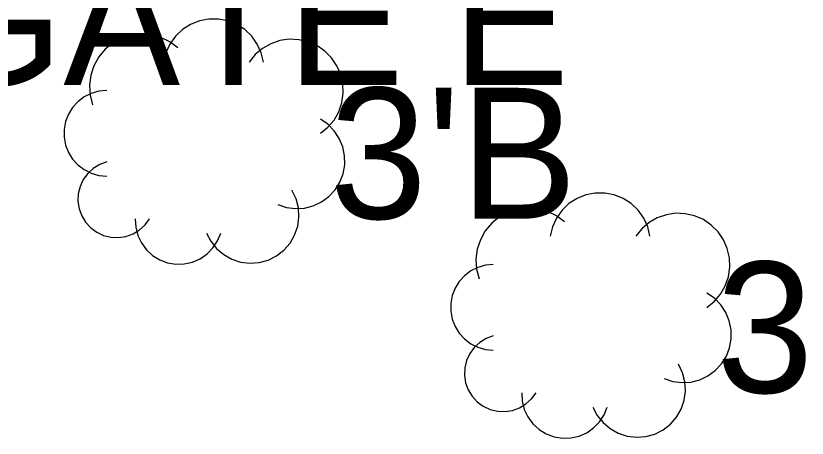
# Model space of a CAD drawing. Extents: x 1363693 to 1365209, y 422201 to 424153.
# Drawn here: x 1363888.03 to 1363897.7, y 423096.35 to 423101.52 of the extents above; entities that cross this region are included whole.
import ezdxf

# ---------------------------------------------------------------- set-up
doc = ezdxf.new("R2010")
doc.units = 0
for name, color, linetype in [('SV_X_Original_Ground', 7, 'Continuous'), ('VG_X_Cells', 7, 'Continuous'), ('VG_X_Text', 7, 'Continuous')]:
    doc.layers.add(name, color=color, linetype=linetype)

msp = doc.modelspace()

# ---------------------------------------------------------------- linework, layer by layer
at = {"layer": 'VG_X_Cells'}
for points in [[(1363891.0543, 423100.9513), (1363891.0267, 423101.0652), (1363890.9782, 423101.1717), (1363890.9103, 423101.2672), (1363890.8255, 423101.3481), (1363890.727, 423101.4114), (1363890.6183, 423101.455), (1363890.5033, 423101.4772), (1363890.3861, 423101.4772), (1363890.2711, 423101.455), (1363890.1624, 423101.4114), (1363890.0639, 423101.3481), (1363889.9791, 423101.2672), (1363889.9112, 423101.1717), (1363889.8627, 423101.0652), (1363889.8351, 423100.9513)], [(1363890.0093, 423101.1255), (1363889.9113, 423101.1989), (1363889.8013, 423101.2525), (1363889.6832, 423101.2845), (1363889.5611, 423101.2937), (1363889.4395, 423101.2797), (1363889.3227, 423101.2431), (1363889.2149, 423101.1851), (1363889.1199, 423101.1079), (1363889.0411, 423101.0141), (1363888.9815, 423100.9073), (1363888.943, 423100.7911), (1363888.927, 423100.6697), (1363888.9343, 423100.5475), (1363888.9643, 423100.4288)], [(1363891.7509, 423100.0805), (1363891.8416, 423100.154), (1363891.9171, 423100.243), (1363891.9748, 423100.3444), (1363892.0128, 423100.4548), (1363892.0297, 423100.5702), (1363892.0249, 423100.6869), (1363891.9986, 423100.8006), (1363891.9518, 423100.9075), (1363891.8859, 423101.0038), (1363891.8034, 423101.0863), (1363891.707, 423101.1522), (1363891.6002, 423101.199), (1363891.4864, 423101.2253), (1363891.3698, 423101.2301), (1363891.2544, 423101.2132), (1363891.144, 423101.1752), (1363891.0426, 423101.1175), (1363890.9536, 423101.042), (1363890.8801, 423100.9513)], [(1363889.1385, 423100.603), (1363889.0425, 423100.5941), (1363888.9498, 423100.5677), (1363888.8635, 423100.5247), (1363888.7865, 423100.4666), (1363888.7216, 423100.3954), (1363888.6708, 423100.3134), (1363888.636, 423100.2235), (1363888.6183, 423100.1287), (1363888.6183, 423100.0323), (1363888.636, 423099.9375), (1363888.6708, 423099.8476), (1363888.7216, 423099.7656), (1363888.7865, 423099.6944), (1363888.8635, 423099.6363), (1363888.9498, 423099.5933), (1363889.0425, 423099.5669), (1363889.1385, 423099.558)], [(1363891.2284, 423099.2097), (1363891.3339, 423099.1746), (1363891.4442, 423099.1602), (1363891.5551, 423099.1668), (1363891.6629, 423099.1944), (1363891.7634, 423099.2418), (1363891.8532, 423099.3074), (1363891.9289, 423099.3888), (1363891.9878, 423099.4831), (1363892.0279, 423099.5868), (1363892.0476, 423099.6962), (1363892.0462, 423099.8074), (1363892.0238, 423099.9163), (1363891.9812, 423100.019), (1363891.92, 423100.1118), (1363891.8423, 423100.1913), (1363891.7509, 423100.2547)], [(1363889.1385, 423099.7322), (1363889.0519, 423099.7005), (1363888.9732, 423099.6525), (1363888.9053, 423099.5901), (1363888.8508, 423099.5157), (1363888.812, 423099.4321), (1363888.7901, 423099.3425), (1363888.7862, 423099.2504), (1363888.8002, 423099.1593), (1363888.8318, 423099.0726), (1363888.8796, 423098.9938), (1363888.9419, 423098.9258), (1363889.0162, 423098.8712), (1363889.0998, 423098.8322), (1363889.1893, 423098.8102), (1363889.2815, 423098.8061), (1363889.3726, 423098.82), (1363889.4593, 423098.8514), (1363889.5382, 423098.8991), (1363889.6063, 423098.9613), (1363889.661, 423099.0356)], [(1363890.3576, 423098.8614), (1363890.41, 423098.7603), (1363890.4809, 423098.6712), (1363890.5677, 423098.5975), (1363890.6672, 423098.542), (1363890.7754, 423098.5067), (1363890.8885, 423098.4931), (1363891.0021, 423098.5015), (1363891.1118, 423098.5318), (1363891.2137, 423098.5827), (1363891.3038, 423098.6524), (1363891.3787, 423098.7382), (1363891.4356, 423098.8368), (1363891.4724, 423098.9446), (1363891.4876, 423099.0574), (1363891.4808, 423099.1711), (1363891.4521, 423099.2813), (1363891.4026, 423099.3839)], [(1363895.7793, 423098.8243), (1363895.7517, 423098.9382), (1363895.7032, 423099.0447), (1363895.6353, 423099.1402), (1363895.5505, 423099.2211), (1363895.452, 423099.2844), (1363895.3433, 423099.328), (1363895.2283, 423099.3502), (1363895.1111, 423099.3502), (1363894.9961, 423099.328), (1363894.8874, 423099.2844), (1363894.7889, 423099.2211), (1363894.7041, 423099.1402), (1363894.6362, 423099.0447), (1363894.5877, 423098.9382), (1363894.5601, 423098.8243)], [(1363894.7343, 423098.9985), (1363894.6363, 423099.0719), (1363894.5263, 423099.1255), (1363894.4082, 423099.1575), (1363894.2861, 423099.1667), (1363894.1645, 423099.1527), (1363894.0477, 423099.1161), (1363893.9399, 423099.0581), (1363893.8449, 423098.9809), (1363893.7661, 423098.8871), (1363893.7065, 423098.7803), (1363893.668, 423098.6641), (1363893.652, 423098.5427), (1363893.6593, 423098.4205), (1363893.6893, 423098.3018)], [(1363896.4759, 423097.9535), (1363896.5666, 423098.027), (1363896.6421, 423098.116), (1363896.6998, 423098.2174), (1363896.7378, 423098.3278), (1363896.7547, 423098.4432), (1363896.7499, 423098.5599), (1363896.7236, 423098.6736), (1363896.6768, 423098.7805), (1363896.6109, 423098.8768), (1363896.5284, 423098.9593), (1363896.432, 423099.0252), (1363896.3252, 423099.072), (1363896.2114, 423099.0983), (1363896.0948, 423099.1031), (1363895.9794, 423099.0862), (1363895.869, 423099.0482), (1363895.7676, 423098.9905), (1363895.6786, 423098.915), (1363895.6051, 423098.8243)], [(1363889.4868, 423099.0356), (1363889.4925, 423098.9329), (1363889.5178, 423098.8333), (1363889.5617, 423098.7403), (1363889.6226, 423098.6575), (1363889.6983, 423098.588), (1363889.7859, 423098.5342), (1363889.8821, 423098.4981), (1363889.9835, 423098.4812), (1363890.0863, 423098.4841), (1363890.1866, 423098.5066), (1363890.2807, 423098.5479), (1363890.3652, 423098.6064), (1363890.4369, 423098.6801), (1363890.4931, 423098.7662), (1363890.5318, 423098.8614)], [(1363893.8635, 423098.476), (1363893.7675, 423098.4671), (1363893.6748, 423098.4407), (1363893.5885, 423098.3977), (1363893.5115, 423098.3396), (1363893.4466, 423098.2684), (1363893.3958, 423098.1864), (1363893.361, 423098.0965), (1363893.3433, 423098.0017), (1363893.3433, 423097.9053), (1363893.361, 423097.8105), (1363893.3958, 423097.7206), (1363893.4466, 423097.6386), (1363893.5115, 423097.5674), (1363893.5885, 423097.5093), (1363893.6748, 423097.4663), (1363893.7675, 423097.4399), (1363893.8635, 423097.431)], [(1363895.9534, 423097.0827), (1363896.0589, 423097.0476), (1363896.1692, 423097.0332), (1363896.2801, 423097.0398), (1363896.3879, 423097.0674), (1363896.4884, 423097.1148), (1363896.5782, 423097.1804), (1363896.6539, 423097.2618), (1363896.7128, 423097.3561), (1363896.7529, 423097.4598), (1363896.7726, 423097.5692), (1363896.7712, 423097.6804), (1363896.7488, 423097.7893), (1363896.7062, 423097.892), (1363896.645, 423097.9848), (1363896.5673, 423098.0643), (1363896.4759, 423098.1277)], [(1363893.8635, 423097.6052), (1363893.7769, 423097.5735), (1363893.6982, 423097.5255), (1363893.6303, 423097.4631), (1363893.5758, 423097.3887), (1363893.537, 423097.3051), (1363893.5151, 423097.2155), (1363893.5112, 423097.1234), (1363893.5252, 423097.0323), (1363893.5568, 423096.9456), (1363893.6046, 423096.8668), (1363893.6669, 423096.7988), (1363893.7412, 423096.7442), (1363893.8248, 423096.7052), (1363893.9143, 423096.6832), (1363894.0065, 423096.6791), (1363894.0976, 423096.693), (1363894.1843, 423096.7244), (1363894.2632, 423096.7721), (1363894.3313, 423096.8343), (1363894.386, 423096.9086)], [(1363895.0826, 423096.7344), (1363895.135, 423096.6333), (1363895.2059, 423096.5442), (1363895.2927, 423096.4705), (1363895.3922, 423096.415), (1363895.5004, 423096.3797), (1363895.6135, 423096.3661), (1363895.7271, 423096.3745), (1363895.8368, 423096.4048), (1363895.9387, 423096.4557), (1363896.0288, 423096.5254), (1363896.1037, 423096.6112), (1363896.1606, 423096.7098), (1363896.1974, 423096.8176), (1363896.2126, 423096.9304), (1363896.2058, 423097.0441), (1363896.1771, 423097.1543), (1363896.1276, 423097.2569)], [(1363894.2118, 423096.9086), (1363894.2175, 423096.8059), (1363894.2428, 423096.7063), (1363894.2867, 423096.6133), (1363894.3476, 423096.5305), (1363894.4233, 423096.461), (1363894.5109, 423096.4072), (1363894.6071, 423096.3711), (1363894.7085, 423096.3542), (1363894.8113, 423096.3571), (1363894.9116, 423096.3796), (1363895.0057, 423096.4209), (1363895.0902, 423096.4794), (1363895.1619, 423096.5531), (1363895.2181, 423096.6392), (1363895.2568, 423096.7344)]]:
    msp.add_lwpolyline(points, dxfattribs=at)

# ---------------------------------------------------------------- texts
at = {"layer": 'SV_X_Original_Ground'}
msp.add_text('GATE E', height=1.6, dxfattribs=at).set_placement((1363886.9437, 423100.671))
at = {"layer": 'VG_X_Text'}
for p in [(1363891.8623, 423099.0366), (1363896.5873, 423096.9096)]:
    msp.add_text("3'B", height=1.6, dxfattribs=at).set_placement(p)

doc.saveas('drawing.dxf')
